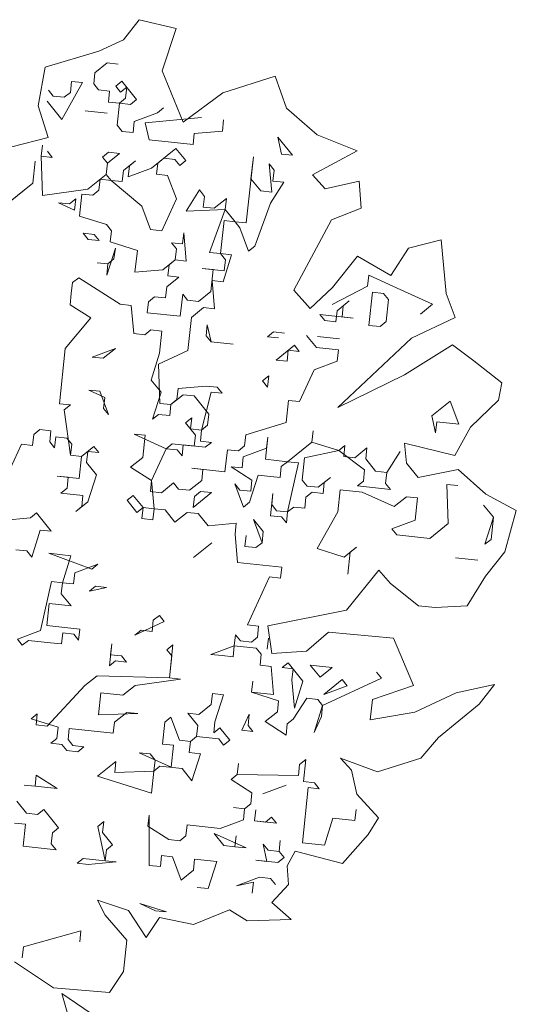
# Model space of a CAD drawing. Header units: metres. Extents: x -228 to 168, y -124 to 293.
# Tile 548 of 613: x 142.15 to 145.61, y 125.87 to 132.73. Entities that reach past the tile are written whole.
import ezdxf

# ---------------------------------------------------------------- set-up
doc = ezdxf.new("R2010")
doc.units = ezdxf.units.M
doc.header["$MEASUREMENT"] = 0
doc.layers.add('Bepflanzung.3 _ UMGEBUNG', color=7, linetype='Continuous')

msp = doc.modelspace()

# ---------------------------------------------------------------- linework, layer by layer
at = {"layer": 'Bepflanzung.3 _ UMGEBUNG', "color": 33, "linetype": 'Continuous', "lineweight": 18, "true_color": 0xa89c73}
for p, q in [((142.9781, 132.7337), (142.8682, 132.5923)), ((143.2367, 132.6728), (142.9781, 132.7337)), ((143.1378, 132.377), (143.2367, 132.6728)), ((142.8682, 132.5923), (142.6959, 132.5145)), ((142.6959, 132.5145), (142.3227, 132.4031)), ((142.3227, 132.4031), (142.2737, 132.1327)), ((142.7543, 132.4331), (142.6692, 132.3644)), ((142.8312, 132.4248), (142.7543, 132.4331)), ((142.6692, 132.3644), (142.661, 132.2875)), ((143.2838, 132.0203), (143.1378, 132.377)), ((143.9256, 132.341), (143.562, 132.2235)), ((144.0051, 132.1177), (143.9256, 132.341)), ((142.5841, 132.2958), (142.4399, 132.0391)), ((142.4989, 132.2271), (142.5072, 132.304)), ((142.5072, 132.304), (142.5841, 132.2958)), ((142.661, 132.2875), (142.6953, 132.245)), ((142.8147, 132.271), (142.8573, 132.3054)), ((142.849, 132.2285), (142.8147, 132.271)), ((142.8916, 132.2628), (142.849, 132.2285)), ((142.8573, 132.3054), (142.9602, 132.1777)), ((142.8834, 132.1859), (142.8916, 132.2628)), ((142.3452, 132.2436), (142.3795, 132.2011)), ((142.3795, 132.2011), (142.4564, 132.1928)), ((142.4564, 132.1928), (142.4989, 132.2271)), ((142.6953, 132.245), (142.7722, 132.2367)), ((142.7722, 132.2367), (142.7639, 132.1598)), ((143.562, 132.2235), (143.2838, 132.0203)), ((142.2737, 132.1327), (142.3428, 131.9126)), ((142.4399, 132.0391), (142.3369, 132.1668)), ((142.7639, 132.1598), (142.8408, 132.1516)), ((142.8408, 132.1516), (142.8243, 131.9978)), ((142.8408, 132.1516), (142.8834, 132.1859)), ((142.9177, 132.1434), (142.8408, 132.1516)), ((142.9602, 132.1777), (142.9177, 132.1434)), ((142.6019, 132.0995), (142.7557, 132.083)), ((142.7557, 132.083), (142.6019, 132.0995)), ((142.9438, 132.0239), (143.1058, 132.0843)), ((143.1058, 132.0843), (143.1483, 132.1186)), ((144.2182, 131.9318), (144.0051, 132.1177)), ((142.8243, 131.9978), (142.8586, 131.9553)), ((142.9355, 131.947), (142.9438, 132.0239)), ((143.0206, 132.0157), (143.4133, 132.0513)), ((143.0467, 131.8962), (143.0206, 132.0157)), ((143.5671, 132.0348), (143.5588, 131.9579)), ((142.8586, 131.9553), (142.9355, 131.947)), ((143.3625, 131.9401), (143.3543, 131.8632)), ((143.5588, 131.9579), (143.3625, 131.9401)), ((144.4976, 131.8202), (144.2182, 131.9318)), ((142.3428, 131.9126), (142.0904, 131.847)), ((142.2957, 131.7823), (142.3039, 131.8592)), ((143.3543, 131.8632), (143.0467, 131.8962)), ((143.9693, 131.7972), (143.945, 131.9146)), ((143.945, 131.9146), (144.0462, 131.789)), ((142.3726, 131.7741), (142.2957, 131.7823)), ((142.2957, 131.7823), (142.3053, 131.5091)), ((142.3383, 131.8167), (142.3726, 131.7741)), ((142.7227, 131.7754), (142.7652, 131.8097)), ((142.8421, 131.8015), (142.757, 131.7329)), ((142.7652, 131.8097), (142.8421, 131.8015)), ((143.0645, 131.6999), (143.2348, 131.8371)), ((143.2348, 131.8371), (143.3034, 131.752)), ((144.0462, 131.789), (143.9693, 131.7972)), ((144.1873, 131.6526), (144.4976, 131.8202)), ((142.2366, 131.5942), (142.2531, 131.748)), ((142.2531, 131.748), (142.2366, 131.5942)), ((142.757, 131.7329), (142.7227, 131.7754)), ((142.7488, 131.656), (142.757, 131.7329)), ((142.757, 131.7329), (142.7488, 131.656)), ((142.8682, 131.682), (142.9533, 131.7507)), ((142.9108, 131.7164), (142.9025, 131.6395)), ((142.9533, 131.7507), (142.9108, 131.7164)), ((143.1071, 131.7342), (143.0989, 131.6573)), ((143.1497, 131.7685), (143.1071, 131.7342)), ((143.2266, 131.7603), (143.1497, 131.7685)), ((143.2609, 131.7177), (143.2266, 131.7603)), ((143.3034, 131.752), (143.2609, 131.7177)), ((143.7235, 131.3181), (143.7747, 131.7773)), ((143.7747, 131.7773), (143.7565, 131.6257)), ((143.902, 131.5323), (143.8842, 131.7286)), ((143.8842, 131.7286), (143.9185, 131.686)), ((142.6211, 131.553), (142.7488, 131.656)), ((142.7488, 131.656), (142.7831, 131.6134)), ((142.86, 131.6052), (142.8682, 131.682)), ((142.9025, 131.6395), (143.0645, 131.6999)), ((143.0989, 131.6573), (143.1757, 131.6491)), ((143.1757, 131.6491), (143.2379, 131.4849)), ((143.9185, 131.686), (143.9103, 131.6092)), ((144.2751, 131.556), (144.1873, 131.6526)), ((142.2366, 131.5942), (142.0238, 131.4227)), ((142.0664, 131.457), (142.2366, 131.5942)), ((142.7062, 131.6217), (142.6979, 131.5448)), ((142.7831, 131.6134), (142.7062, 131.6217)), ((142.7831, 131.6134), (142.86, 131.6052)), ((142.9972, 131.4349), (142.7831, 131.6134)), ((143.7565, 131.6257), (143.8251, 131.5405)), ((143.9872, 131.6009), (143.8938, 131.4554)), ((143.9103, 131.6092), (143.9872, 131.6009)), ((144.5119, 131.6092), (144.2751, 131.556)), ((144.5247, 131.4211), (144.5119, 131.6092)), ((142.3053, 131.5091), (142.6211, 131.553)), ((142.5785, 131.5187), (142.562, 131.3649)), ((142.6554, 131.5104), (142.5785, 131.5187)), ((142.6979, 131.5448), (142.6554, 131.5104)), ((143.3065, 131.3998), (143.3982, 131.5474)), ((143.3982, 131.5474), (143.4342, 131.5027)), ((143.8251, 131.5405), (143.902, 131.5323)), ((142.5277, 131.4075), (142.4165, 131.4583)), ((142.4165, 131.4583), (142.4934, 131.4501)), ((142.4934, 131.4501), (142.5359, 131.4844)), ((142.5359, 131.4844), (142.5277, 131.4075)), ((143.2379, 131.4849), (143.1362, 131.2625)), ((143.4342, 131.5027), (143.4242, 131.428)), ((143.5011, 131.4197), (143.5862, 131.4884)), ((143.5862, 131.4884), (143.578, 131.4115)), ((143.8938, 131.4554), (143.7839, 131.1561)), ((143.0576, 131.2729), (142.9972, 131.4349)), ((143.578, 131.4115), (143.3065, 131.3998)), ((143.4242, 131.428), (143.5011, 131.4197)), ((143.4681, 131.1122), (143.578, 131.4115)), ((143.578, 131.4115), (143.6466, 131.3264)), ((144.3177, 131.3384), (144.5247, 131.4211)), ((142.562, 131.3649), (142.7501, 131.3059)), ((142.7501, 131.3059), (142.7844, 131.2633)), ((143.5697, 131.3346), (143.545, 131.104)), ((143.6466, 131.3264), (143.5697, 131.3346)), ((143.6466, 131.3264), (143.7235, 131.3181)), ((143.681, 131.2838), (143.6466, 131.3264)), ((144.0574, 130.8487), (144.3177, 131.3384)), ((142.6224, 131.2029), (142.5881, 131.2455)), ((142.5881, 131.2455), (142.665, 131.2372)), ((142.665, 131.2372), (142.6993, 131.1947)), ((142.7844, 131.2633), (142.7762, 131.1864)), ((143.1362, 131.2625), (143.0576, 131.2729)), ((143.28, 131.1713), (143.2883, 131.2481)), ((143.2883, 131.2481), (143.3061, 131.0518)), ((143.7413, 131.1218), (143.681, 131.2838)), ((142.6993, 131.1947), (142.6224, 131.2029)), ((142.7762, 131.1864), (142.966, 131.1252)), ((143.2375, 131.1369), (143.2032, 131.1795)), ((143.2032, 131.1795), (143.28, 131.1713)), ((145.0838, 131.2007), (144.8559, 131.1409)), ((145.1173, 130.8253), (145.0838, 131.2007)), ((142.8122, 131.1417), (142.7531, 130.9536)), ((142.8022, 131.067), (142.8122, 131.1417)), ((142.966, 131.1252), (142.9478, 130.9736)), ((143.2292, 131.0601), (143.2375, 131.1369)), ((143.545, 131.104), (143.4681, 131.1122)), ((143.5793, 131.0614), (143.545, 131.104)), ((143.545, 131.104), (143.6219, 131.0957)), ((143.7839, 131.1561), (143.7413, 131.1218)), ((144.8559, 131.1409), (144.7336, 130.9506)), ((142.7597, 131.0326), (142.6845, 131.0388)), ((142.6845, 131.0388), (142.7597, 131.0326)), ((142.7531, 130.9536), (142.7597, 131.0326)), ((142.7597, 131.0326), (142.8022, 131.067)), ((143.1441, 130.9914), (143.2292, 131.0601)), ((143.2292, 131.0601), (143.1867, 131.0257)), ((143.3061, 131.0518), (143.2292, 131.0601)), ((143.6219, 131.0957), (143.5628, 130.9076)), ((143.5711, 130.9845), (143.5793, 131.0614)), ((144.5004, 131.0858), (144.3268, 130.8689)), ((144.7336, 130.9506), (144.5004, 131.0858)), ((142.9478, 130.9736), (143.1441, 130.9914)), ((143.1867, 131.0257), (143.1784, 130.9489)), ((143.4942, 130.9927), (143.4173, 131.001)), ((143.4173, 131.001), (143.5711, 130.9845)), ((143.4777, 130.839), (143.4942, 130.9927)), ((142.5142, 130.9015), (142.5043, 130.8267)), ((142.5568, 130.9358), (142.5142, 130.9015)), ((142.8461, 130.7512), (142.5568, 130.9358)), ((143.2553, 130.9406), (143.1702, 130.872)), ((143.1784, 130.9489), (143.2553, 130.9406)), ((143.5628, 130.9076), (143.4859, 130.9159)), ((143.4859, 130.9159), (143.5038, 130.7195)), ((144.5706, 130.8773), (144.5788, 130.9542)), ((144.5788, 130.9542), (144.8012, 130.8526)), ((142.5043, 130.8267), (142.4977, 130.7477)), ((143.1702, 130.872), (143.1619, 130.7951)), ((143.3926, 130.7703), (143.4777, 130.839)), ((144.1693, 130.7222), (144.0574, 130.8487)), ((144.3268, 130.8689), (144.1693, 130.7222)), ((144.3234, 130.7483), (144.5706, 130.8773)), ((144.5802, 130.6041), (144.6049, 130.8347)), ((144.6049, 130.8347), (144.6818, 130.8265)), ((144.6818, 130.8265), (144.7161, 130.7839)), ((144.8012, 130.8526), (145.0236, 130.7509)), ((145.181, 130.6592), (145.1173, 130.8253)), ((143.0425, 130.769), (143.0342, 130.6921)), ((143.085, 130.8033), (143.0425, 130.769)), ((143.1619, 130.7951), (143.085, 130.8033)), ((143.2649, 130.6674), (143.2814, 130.8212)), ((143.2814, 130.8212), (143.3157, 130.7786)), ((143.3157, 130.7786), (143.3926, 130.7703)), ((144.3578, 130.7057), (144.4429, 130.7743)), ((144.4429, 130.7743), (144.4003, 130.74)), ((144.7161, 130.7839), (144.6996, 130.6302)), ((142.4977, 130.7477), (142.6416, 130.6565)), ((142.923, 130.7429), (142.8461, 130.7512)), ((142.9408, 130.5466), (142.923, 130.7429)), ((143.0342, 130.6921), (143.2649, 130.6674)), ((143.4269, 130.7278), (143.3418, 130.6591)), ((143.5038, 130.7195), (143.4269, 130.7278)), ((144.3495, 130.6288), (144.3578, 130.7057)), ((144.4003, 130.74), (144.3921, 130.6631)), ((145.0236, 130.7509), (144.9385, 130.6823)), ((142.6416, 130.6565), (142.463, 130.4423)), ((143.3418, 130.6591), (143.317, 130.4285)), ((144.469, 130.6549), (144.2383, 130.6796)), ((144.2383, 130.6796), (144.2726, 130.6371)), ((144.2726, 130.6371), (144.3495, 130.6288)), ((144.3921, 130.6631), (144.469, 130.6549)), ((144.6996, 130.6302), (144.657, 130.5958)), ((144.8777, 130.5153), (145.181, 130.6592)), ((143.0603, 130.5727), (143.0177, 130.5384)), ((143.1372, 130.5644), (143.0603, 130.5727)), ((143.1207, 130.4107), (143.1372, 130.5644)), ((143.453, 130.6083), (143.4447, 130.5314)), ((143.479, 130.4889), (143.453, 130.6083)), ((143.8717, 130.5245), (143.9143, 130.5588)), ((143.9143, 130.5588), (143.9912, 130.5506)), ((144.657, 130.5958), (144.5802, 130.6041)), ((143.0177, 130.5384), (142.9408, 130.5466)), ((143.4447, 130.5314), (143.479, 130.4889)), ((143.479, 130.4889), (143.6328, 130.4724)), ((143.6328, 130.4724), (143.479, 130.4889)), ((143.9486, 130.5163), (143.8717, 130.5245)), ((144.2136, 130.449), (144.1449, 130.5341)), ((144.2218, 130.5259), (144.3756, 130.5094)), ((144.3756, 130.5094), (144.2218, 130.5259)), ((144.3623, 130.0308), (144.8777, 130.5153)), ((142.463, 130.4423), (142.4218, 130.0579)), ((142.8131, 130.4436), (142.6511, 130.3833)), ((142.728, 130.375), (142.8131, 130.4436)), ((143.0616, 130.2226), (143.1207, 130.4107)), ((143.317, 130.4285), (143.1124, 130.3338)), ((143.9321, 130.3625), (144.0598, 130.4655)), ((144.0172, 130.4312), (144.009, 130.3543)), ((144.0941, 130.4229), (144.0172, 130.4312)), ((144.0598, 130.4655), (144.0941, 130.4229)), ((144.3673, 130.4325), (144.2136, 130.449)), ((144.3591, 130.3556), (144.3673, 130.4325)), ((145.1617, 130.4685), (144.8284, 130.2589)), ((145.3101, 130.3577), (145.1617, 130.4685)), ((142.6511, 130.3833), (142.728, 130.375)), ((144.009, 130.3543), (143.9321, 130.3625)), ((144.1971, 130.2952), (144.3591, 130.3556)), ((145.5055, 130.2031), (145.3101, 130.3577)), ((143.1124, 130.3338), (143.122, 130.0606)), ((144.0954, 130.0728), (144.1971, 130.2952)), ((143.1303, 130.1374), (143.0616, 130.2226)), ((143.8387, 130.217), (143.8813, 130.2513)), ((143.873, 130.1744), (143.8387, 130.217)), ((143.8813, 130.2513), (143.873, 130.1744)), ((144.8284, 130.2589), (144.3623, 130.0308)), ((142.7376, 130.1018), (142.6264, 130.1526)), ((142.6264, 130.1526), (142.7033, 130.1444)), ((142.7033, 130.1444), (142.7637, 129.9823)), ((143.0712, 129.9494), (143.1303, 130.1374)), ((143.2415, 130.0866), (143.2497, 130.1635)), ((143.2497, 130.1635), (143.4461, 130.1813)), ((143.4804, 130.1388), (143.4131, 129.8738)), ((143.4461, 130.1813), (143.5229, 130.1731)), ((143.5573, 130.1305), (143.4804, 130.1388)), ((143.5229, 130.1731), (143.5573, 130.1305)), ((145.4824, 130.083), (145.5055, 130.2031)), ((142.7294, 130.0249), (142.7376, 130.1018)), ((143.284, 130.1209), (143.1989, 130.0523)), ((143.1989, 130.0523), (143.2415, 130.0866)), ((143.3609, 130.1127), (143.284, 130.1209)), ((143.4639, 129.985), (143.3609, 130.1127)), ((144.0021, 129.9273), (144.0186, 130.081)), ((144.0186, 130.081), (144.0954, 130.0728)), ((145.0181, 129.9738), (145.1458, 130.0768)), ((145.1458, 130.0768), (145.2062, 129.9148)), ((145.2878, 129.8953), (145.4824, 130.083)), ((142.4218, 130.0579), (142.4987, 130.0496)), ((142.4987, 130.0496), (142.4561, 130.0153)), ((142.4561, 130.0153), (142.5, 129.6995)), ((142.7637, 129.9823), (142.7294, 130.0249)), ((143.122, 130.0606), (143.1989, 130.0523)), ((143.1989, 130.0523), (143.1907, 129.9754)), ((143.1138, 129.9837), (143.0712, 129.9494)), ((143.1907, 129.9754), (143.1138, 129.9837)), ((143.3019, 129.9246), (143.3444, 129.9589)), ((143.3444, 129.9589), (143.3362, 129.882)), ((143.4556, 129.9081), (143.4639, 129.985)), ((145.0441, 129.8544), (145.0181, 129.9738)), ((145.0524, 129.9313), (145.0441, 129.8544)), ((145.2062, 129.9148), (145.0524, 129.9313)), ((142.2859, 129.878), (142.2433, 129.8437)), ((142.3628, 129.8698), (142.2859, 129.878)), ((142.3545, 129.7929), (142.3628, 129.8698)), ((143.3705, 129.8395), (143.3019, 129.9246)), ((143.3362, 129.882), (143.4131, 129.8738)), ((143.4131, 129.8738), (143.4048, 129.7969)), ((143.4131, 129.8738), (143.4556, 129.9081)), ((143.7206, 129.8408), (144.0021, 129.9273)), ((144.1819, 129.7913), (144.1902, 129.8682)), ((144.1902, 129.8682), (144.1819, 129.7913)), ((145.1787, 129.6963), (145.2878, 129.8953)), ((142.2433, 129.8437), (142.2351, 129.7668)), ((142.3888, 129.7503), (142.3545, 129.7929)), ((142.3971, 129.8272), (142.3888, 129.7503)), ((142.474, 129.819), (142.3971, 129.8272)), ((142.5083, 129.7764), (142.474, 129.819)), ((143.0204, 129.8381), (142.9435, 129.8464)), ((142.9435, 129.8464), (143.1659, 129.7448)), ((143.0039, 129.6844), (143.0204, 129.8381)), ((143.3623, 129.7626), (143.3705, 129.8395)), ((143.4048, 129.7969), (143.4817, 129.7887)), ((143.7124, 129.7639), (143.7206, 129.8408)), ((143.8744, 129.8243), (143.8579, 129.6706)), ((143.8661, 129.7474), (143.8744, 129.8243)), ((142.1582, 129.7751), (142.0565, 129.5527)), ((142.2351, 129.7668), (142.1582, 129.7751)), ((142.5, 129.6995), (142.5083, 129.7764)), ((142.5769, 129.6913), (142.662, 129.7599)), ((142.6195, 129.7256), (142.6112, 129.6487)), ((142.6964, 129.7174), (142.6195, 129.7256)), ((142.662, 129.7599), (142.6964, 129.7174)), ((143.1659, 129.7448), (143.0643, 129.5224)), ((143.1659, 129.7448), (143.2085, 129.7791)), ((143.2428, 129.7365), (143.1659, 129.7448)), ((143.2085, 129.7791), (143.3623, 129.7626)), ((143.2771, 129.694), (143.2428, 129.7365)), ((143.2854, 129.7708), (143.2771, 129.694)), ((143.4391, 129.7543), (143.2854, 129.7708)), ((143.4817, 129.7887), (143.4391, 129.7543)), ((143.5764, 129.5841), (143.5929, 129.7379)), ((143.5929, 129.7379), (143.6698, 129.7296)), ((143.6698, 129.7296), (143.7124, 129.7639)), ((143.7041, 129.687), (143.8661, 129.7474)), ((144.0117, 129.6541), (144.1819, 129.7913)), ((144.37, 129.7323), (144.1311, 129.6801)), ((144.1819, 129.7913), (144.37, 129.7323)), ((144.37, 129.7323), (144.4126, 129.7666)), ((144.5498, 129.5963), (144.37, 129.7323)), ((144.4126, 129.7666), (144.4043, 129.6897)), ((144.4812, 129.6815), (144.5663, 129.7501)), ((144.5663, 129.7501), (144.5581, 129.6732)), ((144.7036, 129.5798), (144.797, 129.7254)), ((144.797, 129.7254), (144.7036, 129.5798)), ((144.841, 129.6447), (144.8285, 129.7823)), ((144.8285, 129.7823), (145.1787, 129.6963)), ((142.5, 129.6995), (142.5769, 129.6913)), ((142.5769, 129.6913), (142.5, 129.6995)), ((142.5604, 129.5375), (142.5769, 129.6913)), ((142.9188, 129.6157), (143.0039, 129.6844)), ((143.6959, 129.6102), (143.7041, 129.687)), ((143.8579, 129.6706), (144.0117, 129.6541)), ((144.1311, 129.6801), (144.1146, 129.5264)), ((144.4043, 129.6897), (144.4812, 129.6815)), ((144.5581, 129.6732), (144.6267, 129.5881)), ((142.6112, 129.6487), (142.6799, 129.5636)), ((143.0643, 129.5224), (142.9188, 129.6157)), ((143.4226, 129.6006), (143.3458, 129.6088)), ((143.3458, 129.6088), (143.5764, 129.5841)), ((143.4144, 129.5237), (143.4226, 129.6006)), ((143.7645, 129.525), (143.619, 129.6184)), ((143.619, 129.6184), (143.6959, 129.6102)), ((143.9691, 129.6197), (143.9608, 129.5429)), ((144.0117, 129.6541), (143.9691, 129.6197)), ((144.0885, 129.6458), (144.0117, 129.6541)), ((144.013, 129.304), (144.0885, 129.6458)), ((144.5416, 129.5194), (144.5498, 129.5963)), ((144.6267, 129.5881), (144.7036, 129.5798)), ((144.9228, 129.5432), (144.841, 129.6447)), ((145.2016, 129.6006), (144.9228, 129.5432)), ((145.3947, 129.4284), (145.2016, 129.6006)), ((142.4835, 129.5458), (142.4067, 129.554)), ((142.4067, 129.554), (142.5604, 129.5375)), ((142.4753, 129.4689), (142.4835, 129.5458)), ((142.6799, 129.5636), (142.6208, 129.3755)), ((143.0643, 129.5224), (143.056, 129.4455)), ((143.0821, 129.326), (143.0643, 129.5224)), ((143.3293, 129.4551), (143.4144, 129.5237)), ((143.8071, 129.5593), (143.748, 129.3713)), ((143.7563, 129.4481), (143.7645, 129.525)), ((143.9608, 129.5429), (143.8071, 129.5593)), ((144.1146, 129.5264), (144.1489, 129.4838)), ((144.2258, 129.4756), (144.3109, 129.5442)), ((144.3109, 129.5442), (144.2684, 129.5099)), ((144.499, 129.4851), (144.5416, 129.5194)), ((144.7036, 129.5798), (144.6954, 129.503)), ((142.4327, 129.4346), (142.4753, 129.4689)), ((143.1329, 129.4372), (143.2181, 129.5059)), ((143.2181, 129.5059), (143.2524, 129.4633)), ((143.2524, 129.4633), (143.3293, 129.4551)), ((143.7054, 129.3369), (143.6451, 129.499)), ((143.6451, 129.499), (143.6794, 129.4564)), ((143.6794, 129.4564), (143.7563, 129.4481)), ((144.1489, 129.4838), (144.2258, 129.4756)), ((144.2684, 129.5099), (144.2601, 129.433)), ((144.3796, 129.4591), (144.3631, 129.3053)), ((144.5333, 129.4426), (144.3796, 129.4591)), ((144.7297, 129.4604), (144.499, 129.4851)), ((144.6954, 129.503), (144.7297, 129.4604)), ((145.1992, 129.4878), (145.1224, 129.496)), ((145.1224, 129.496), (145.1319, 129.2228)), ((142.5865, 129.4181), (142.4327, 129.4346)), ((142.5782, 129.3412), (142.5865, 129.4181)), ((142.894, 129.3851), (142.9366, 129.4194)), ((142.9627, 129.3), (142.894, 129.3851)), ((142.9366, 129.4194), (143.0052, 129.3343)), ((143.056, 129.4455), (143.1329, 129.4372)), ((143.483, 129.4386), (143.3553, 129.3356)), ((143.3553, 129.3356), (143.3636, 129.4125)), ((143.3636, 129.4125), (143.4062, 129.4468)), ((143.4062, 129.4468), (143.483, 129.4386)), ((143.8935, 129.2779), (143.91, 129.4317)), ((143.91, 129.4317), (143.9018, 129.3548)), ((144.1407, 129.4069), (144.1324, 129.33)), ((144.1832, 129.4412), (144.1407, 129.4069)), ((144.2601, 129.433), (144.1832, 129.4412)), ((144.7558, 129.3409), (144.5333, 129.4426)), ((144.8409, 129.4096), (144.7558, 129.3409)), ((144.9178, 129.4013), (144.8409, 129.4096)), ((144.9013, 129.2476), (144.9178, 129.4013)), ((145.6072, 129.3138), (145.3947, 129.4284)), ((142.6208, 129.3755), (142.5357, 129.3069)), ((142.5357, 129.3069), (142.5782, 129.3412)), ((143.0052, 129.3343), (142.9627, 129.3)), ((142.997, 129.2574), (143.0052, 129.3343)), ((143.0052, 129.3343), (143.0821, 129.326)), ((143.0821, 129.326), (143.0739, 129.2491)), ((143.159, 129.3178), (143.0821, 129.326)), ((143.2276, 129.2326), (143.159, 129.3178)), ((143.748, 129.3713), (143.7054, 129.3369)), ((143.9018, 129.3548), (143.9361, 129.3122)), ((144.0555, 129.3383), (144.013, 129.304)), ((144.1324, 129.33), (144.0555, 129.3383)), ((145.4477, 129.2667), (145.3791, 129.3519)), ((145.5271, 129.0259), (145.6072, 129.3138)), ((142.0236, 129.2451), (142.2199, 129.263)), ((142.2199, 129.263), (142.2625, 129.2973)), ((142.2625, 129.2973), (142.3654, 129.1696)), ((143.0739, 129.2491), (142.997, 129.2574)), ((143.3128, 129.3013), (143.2276, 129.2326)), ((143.3897, 129.293), (143.3128, 129.3013)), ((143.4583, 129.2079), (143.3897, 129.293)), ((143.8345, 129.0898), (143.7741, 129.2518)), ((143.7741, 129.2518), (143.8427, 129.1667)), ((143.9704, 129.2696), (143.8935, 129.2779)), ((143.9361, 129.3122), (144.013, 129.304)), ((144.0047, 129.2271), (143.9704, 129.2696)), ((144.013, 129.304), (144.0047, 129.2271)), ((144.3631, 129.3053), (144.2189, 129.0486)), ((144.7393, 129.1872), (144.9013, 129.2476)), ((145.3887, 129.0786), (145.4477, 129.2667)), ((145.4477, 129.2667), (145.4312, 129.113)), ((142.2885, 129.1778), (142.2295, 128.9897)), ((142.3654, 129.1696), (142.2885, 129.1778)), ((143.6546, 129.2257), (143.4583, 129.2079)), ((143.6464, 129.1489), (143.6546, 129.2257)), ((144.7736, 129.1446), (144.7393, 129.1872)), ((145.1319, 129.2228), (145.0042, 129.1199)), ((143.6642, 128.9525), (143.6464, 129.1489)), ((143.715, 129.0637), (143.7233, 129.1406)), ((143.7233, 129.1406), (143.715, 129.0637)), ((143.8427, 129.1667), (143.8345, 129.0898)), ((145.0042, 129.1199), (144.7736, 129.1446)), ((145.4312, 129.113), (145.3887, 129.0786)), ((142.1952, 129.0323), (142.1183, 129.0406)), ((143.4844, 129.0885), (143.3567, 128.9855)), ((143.7919, 129.0555), (143.715, 129.0637)), ((143.715, 129.0637), (143.7919, 129.0555)), ((143.8345, 129.0898), (143.7919, 129.0555)), ((143.7919, 129.0555), (143.8345, 129.0898)), ((144.2189, 129.0486), (144.407, 128.9895)), ((144.407, 128.9895), (144.4921, 129.0581)), ((144.4921, 129.0581), (144.4496, 129.0238)), ((142.2295, 128.9897), (142.1952, 129.0323)), ((142.5027, 128.9993), (142.3489, 129.0158)), ((142.3489, 129.0158), (142.6482, 128.906)), ((142.4436, 128.8112), (142.5027, 128.9993)), ((144.4496, 129.0238), (144.4331, 128.8701)), ((145.3378, 128.9674), (145.1841, 128.9839)), ((145.1841, 128.9839), (145.3378, 128.9674)), ((145.3917, 128.8577), (145.5271, 129.0259)), ((142.6908, 128.9403), (142.5288, 128.8799)), ((142.6482, 128.906), (142.6908, 128.9403)), ((143.9718, 128.9195), (143.6642, 128.9525)), ((143.9635, 128.8426), (143.9718, 128.9195)), ((142.5288, 128.8799), (142.5205, 128.803)), ((143.7342, 128.5173), (143.8866, 128.8509)), ((143.8866, 128.8509), (143.9635, 128.8426)), ((144.4226, 128.6198), (144.6489, 128.8989)), ((144.6489, 128.8989), (144.7293, 128.8061)), ((145.2645, 128.65), (145.3917, 128.8577)), ((142.2912, 128.4776), (142.3668, 128.8195)), ((142.3668, 128.8195), (142.4436, 128.8112)), ((142.4436, 128.8112), (142.4354, 128.7344)), ((142.5205, 128.803), (142.4436, 128.8112)), ((142.6317, 128.7522), (142.6743, 128.7865)), ((142.7512, 128.7783), (142.6317, 128.7522)), ((142.6743, 128.7865), (142.7512, 128.7783)), ((144.7293, 128.8061), (144.9251, 128.6488)), ((142.4354, 128.7344), (142.504, 128.6492)), ((142.3503, 128.6657), (142.3338, 128.5119)), ((142.504, 128.6492), (142.3503, 128.6657)), ((144.9251, 128.6488), (145.042, 128.6389)), ((145.042, 128.6389), (145.2645, 128.65)), ((143.0765, 128.5489), (143.1191, 128.5833)), ((143.1191, 128.5833), (143.1534, 128.5407)), ((143.8743, 128.5107), (144.4226, 128.6198)), ((142.3338, 128.5119), (142.5644, 128.4872)), ((143.1534, 128.5407), (142.9488, 128.446)), ((143.0683, 128.472), (143.0765, 128.5489)), ((143.8111, 128.509), (143.7342, 128.5173)), ((143.8028, 128.4322), (143.8111, 128.509)), ((143.9025, 128.3168), (143.8743, 128.5107)), ((142.1292, 128.4172), (142.2912, 128.4776)), ((142.445, 128.4611), (142.4367, 128.3843)), ((142.5219, 128.4529), (142.445, 128.4611)), ((142.5562, 128.4103), (142.5219, 128.4529)), ((142.5644, 128.4872), (142.5562, 128.4103)), ((142.9488, 128.446), (142.9914, 128.4803)), ((142.9914, 128.4803), (143.0683, 128.472)), ((143.6408, 128.3718), (143.6491, 128.4486)), ((143.6491, 128.4486), (143.6834, 128.4061)), ((143.7603, 128.3978), (143.8028, 128.4322)), ((143.8715, 128.347), (143.8797, 128.4239)), ((144.2989, 128.4672), (144.1444, 128.3345)), ((144.751, 128.4254), (144.2989, 128.4672)), ((144.8905, 128.0958), (144.751, 128.4254)), ((142.1635, 128.3747), (142.1292, 128.4172)), ((142.2061, 128.409), (142.1635, 128.3747)), ((142.3598, 128.3925), (142.2061, 128.409)), ((142.4367, 128.3843), (142.3598, 128.3925)), ((142.7703, 128.2318), (142.7868, 128.3856)), ((142.7868, 128.3856), (142.7786, 128.3087)), ((143.1713, 128.3444), (143.2138, 128.3787)), ((143.2138, 128.3787), (143.1891, 128.148)), ((143.4788, 128.3114), (143.6408, 128.3718)), ((143.6408, 128.3718), (143.6326, 128.2949)), ((143.7946, 128.3553), (143.6408, 128.3718)), ((143.6834, 128.4061), (143.7603, 128.3978)), ((143.8289, 128.3127), (143.7946, 128.3553)), ((142.7786, 128.3087), (142.8555, 128.3005)), ((142.8555, 128.3005), (142.8898, 128.2579)), ((143.2056, 128.3018), (143.1713, 128.3444)), ((143.1891, 128.148), (143.2056, 128.3018)), ((143.5557, 128.3031), (143.4788, 128.3114)), ((143.6326, 128.2949), (143.5557, 128.3031)), ((143.8206, 128.2358), (143.8289, 128.3127)), ((144.1444, 128.3345), (143.9025, 128.3168)), ((142.8129, 128.2661), (142.7703, 128.2318)), ((142.8898, 128.2579), (142.8129, 128.2661)), ((143.8975, 128.2276), (143.8206, 128.2358)), ((143.9154, 128.0312), (143.8975, 128.2276)), ((143.9744, 128.2193), (144.017, 128.2536)), ((144.0513, 128.2111), (143.9744, 128.2193)), ((144.017, 128.2536), (144.1199, 128.1259)), ((144.2394, 128.152), (144.1708, 128.2371)), ((144.1708, 128.2371), (144.3245, 128.2207)), ((144.3245, 128.2207), (144.2394, 128.152)), ((142.6001, 128.0945), (142.6852, 128.1632)), ((142.6852, 128.1632), (143.1891, 128.148)), ((143.1891, 128.148), (143.266, 128.1398)), ((144.0431, 128.1342), (144.0513, 128.2111)), ((144.6321, 128.1877), (144.6664, 128.1451)), ((142.3364, 127.8117), (142.6001, 128.0945)), ((142.9502, 128.0959), (142.865, 128.0272)), ((143.266, 128.1398), (142.9502, 128.0959)), ((143.7616, 128.0477), (143.7698, 128.1246)), ((143.7698, 128.1246), (143.7616, 128.0477)), ((144.0609, 127.9379), (144.0431, 128.1342)), ((144.1199, 128.1259), (144.0609, 127.9379)), ((144.6664, 128.1451), (144.2572, 127.9557)), ((144.2655, 128.0326), (144.3932, 128.1355)), ((144.4275, 128.093), (144.2655, 128.0326)), ((144.3932, 128.1355), (144.4275, 128.093)), ((144.6042, 127.9962), (144.8905, 128.0958)), ((145.4552, 128.1012), (145.1872, 128.0427)), ((145.3479, 127.9655), (145.4552, 128.1012)), ((142.7113, 128.0437), (142.6948, 127.89)), ((142.865, 128.0272), (142.7113, 128.0437)), ((143.4801, 127.9613), (143.4884, 128.0381)), ((143.4884, 128.0381), (143.5653, 128.0299)), ((143.5653, 128.0299), (143.5062, 127.8418)), ((143.9497, 127.9887), (143.7616, 128.0477)), ((143.7616, 128.0477), (143.9154, 128.0312)), ((145.1872, 128.0427), (144.9003, 127.9099)), ((143.395, 127.8926), (143.4801, 127.9613)), ((143.9414, 127.9118), (143.9497, 127.9887)), ((144.146, 128.0065), (144.0526, 127.861)), ((144.2229, 127.9982), (144.146, 128.0065)), ((144.2572, 127.9557), (144.1982, 127.7676)), ((144.2572, 127.9557), (144.2229, 127.9982)), ((144.249, 127.8788), (144.2572, 127.9557)), ((144.5892, 127.856), (144.6042, 127.9962)), ((145.0648, 127.7316), (145.3479, 127.9655)), ((142.2252, 127.8626), (142.2678, 127.8969)), ((142.2678, 127.8969), (142.2596, 127.82)), ((142.6948, 127.89), (142.968, 127.8995)), ((142.8911, 127.9078), (142.806, 127.8391)), ((142.968, 127.8995), (142.8911, 127.9078)), ((143.1561, 127.8405), (143.1987, 127.8748)), ((143.1987, 127.8748), (143.2591, 127.7128)), ((143.3867, 127.8157), (143.3181, 127.9009)), ((143.3181, 127.9009), (143.395, 127.8926)), ((143.6943, 127.7828), (143.7451, 127.894)), ((143.7451, 127.894), (143.7369, 127.8171)), ((143.8563, 127.8431), (143.9414, 127.9118)), ((144.1982, 127.7676), (144.249, 127.8788)), ((144.9003, 127.9099), (144.5892, 127.856)), ((142.4133, 127.8035), (142.2252, 127.8626)), ((142.2596, 127.82), (142.3364, 127.8117)), ((142.4051, 127.7266), (142.4133, 127.8035)), ((142.806, 127.8391), (142.7977, 127.7623)), ((143.1396, 127.6867), (143.1561, 127.8405)), ((143.3785, 127.7389), (143.3867, 127.8157)), ((143.5062, 127.8418), (143.498, 127.7649)), ((143.7369, 127.8171), (143.7712, 127.7745)), ((144.0018, 127.7498), (143.8563, 127.8431)), ((144.0101, 127.8267), (144.0018, 127.7498)), ((144.0526, 127.861), (144.0101, 127.8267)), ((142.4902, 127.7952), (142.482, 127.7184)), ((142.7977, 127.7623), (142.4902, 127.7952)), ((143.3359, 127.7045), (143.3785, 127.7389)), ((143.3785, 127.7389), (143.3359, 127.7045)), ((143.5323, 127.7224), (143.3785, 127.7389)), ((143.498, 127.7649), (143.5405, 127.7992)), ((143.5405, 127.7992), (143.6092, 127.7141)), ((143.7712, 127.7745), (143.6943, 127.7828)), ((142.3625, 127.6923), (142.4051, 127.7266)), ((142.4394, 127.684), (142.3625, 127.6923)), ((142.4737, 127.6415), (142.4394, 127.684)), ((142.482, 127.7184), (142.5163, 127.6758)), ((142.5163, 127.6758), (142.5932, 127.6676)), ((142.5932, 127.6676), (142.5506, 127.6332)), ((143.2165, 127.6785), (143.1396, 127.6867)), ((143.2, 127.5247), (143.2165, 127.6785)), ((143.2591, 127.7128), (143.3359, 127.7045)), ((143.3359, 127.7045), (143.3277, 127.6277)), ((143.5666, 127.6798), (143.5323, 127.7224)), ((143.6092, 127.7141), (143.5666, 127.6798)), ((144.941, 127.5893), (145.0648, 127.7316)), ((142.5506, 127.6332), (142.4737, 127.6415)), ((143.0545, 127.6181), (142.9776, 127.6263)), ((142.9776, 127.6263), (143.2, 127.5247)), ((143.0888, 127.5755), (143.0545, 127.6181)), ((143.3277, 127.6277), (143.4046, 127.6194)), ((143.4046, 127.6194), (143.3455, 127.4313)), ((142.6879, 127.463), (142.8156, 127.5659)), ((142.8156, 127.5659), (142.8073, 127.489)), ((143.0805, 127.4986), (143.0888, 127.5755)), ((143.1231, 127.5329), (143.0805, 127.4986)), ((143.2769, 127.5164), (143.1231, 127.5329)), ((143.6613, 127.4752), (143.6695, 127.5521)), ((143.6695, 127.5521), (143.6613, 127.4752)), ((144.0883, 127.4683), (144.0965, 127.5452)), ((144.0965, 127.5452), (144.1391, 127.5795)), ((144.1391, 127.5795), (144.1226, 127.4257)), ((144.4588, 127.5047), (144.3807, 127.5894)), ((144.3807, 127.5894), (144.6394, 127.4935)), ((144.6394, 127.4935), (144.941, 127.5893)), ((142.2526, 127.393), (142.2609, 127.4699)), ((142.2609, 127.4699), (142.4064, 127.3765)), ((143.0641, 127.3449), (142.6879, 127.463)), ((142.8073, 127.489), (143.0805, 127.4986)), ((143.0805, 127.4986), (143.0641, 127.3449)), ((143.3455, 127.4313), (143.2769, 127.5164)), ((143.6187, 127.4409), (143.6613, 127.4752)), ((143.6613, 127.4752), (144.0883, 127.4683)), ((144.4954, 127.3372), (144.4588, 127.5047)), ((142.2526, 127.393), (142.1758, 127.4012)), ((142.1758, 127.4012), (142.2526, 127.393)), ((142.4064, 127.3765), (142.2526, 127.393)), ((143.7643, 127.3475), (143.6187, 127.4409)), ((144.0032, 127.3997), (143.8411, 127.3393)), ((143.8411, 127.3393), (144.0032, 127.3997)), ((144.1226, 127.4257), (144.1995, 127.4175)), ((144.1995, 127.4175), (144.2338, 127.3749)), ((143.756, 127.2706), (143.7643, 127.3475)), ((144.1569, 127.3832), (144.1157, 126.9987)), ((144.2338, 127.3749), (144.1569, 127.3832)), ((144.6469, 127.1737), (144.4954, 127.3372)), ((142.1249, 127.29), (142.1936, 127.2049)), ((143.7134, 127.2363), (143.756, 127.2706)), ((142.1936, 127.2049), (142.2705, 127.1967)), ((142.2705, 127.1967), (142.313, 127.231)), ((142.313, 127.231), (142.416, 127.1033)), ((143.0476, 127.1911), (143.0393, 127.1142)), ((143.0489, 126.841), (143.0476, 127.1911)), ((143.7134, 127.2363), (143.6366, 127.2446)), ((143.6366, 127.2446), (143.7134, 127.2363)), ((143.7052, 127.1594), (143.7134, 127.2363)), ((143.7821, 127.1512), (143.7903, 127.2281)), ((143.7903, 127.2281), (143.7821, 127.1512)), ((144.4823, 127.1539), (144.4905, 127.2307)), ((142.1853, 127.128), (142.1084, 127.1363)), ((142.1688, 126.9743), (142.1853, 127.128)), ((142.6892, 127.1129), (142.7318, 127.1472)), ((142.7318, 127.1472), (142.7235, 127.0703)), ((143.3043, 127.0469), (143.3125, 127.1238)), ((143.3125, 127.1238), (143.5432, 127.099)), ((143.5432, 127.099), (143.7052, 127.1594)), ((143.9359, 127.1347), (143.7821, 127.1512)), ((143.7821, 127.1512), (143.859, 127.1429)), ((143.859, 127.1429), (143.9015, 127.1773)), ((143.9015, 127.1773), (143.9359, 127.1347)), ((144.2695, 126.9823), (144.3285, 127.1703)), ((144.3285, 127.1703), (144.4823, 127.1539)), ((144.5743, 127.0561), (144.6469, 127.1737)), ((142.3734, 127.069), (142.3652, 126.9921)), ((142.416, 127.1033), (142.3734, 127.069)), ((142.7414, 126.874), (142.6892, 127.1129)), ((142.7235, 127.0703), (142.7922, 126.9852)), ((143.0393, 127.1142), (143.1848, 127.0208)), ((143.723, 126.9631), (143.5006, 127.0647)), ((143.5006, 127.0647), (143.5693, 126.9796)), ((144.3962, 126.8554), (144.5743, 127.0561)), ((142.3652, 126.9921), (142.3995, 126.9495)), ((142.7922, 126.9852), (142.7496, 126.9508)), ((143.1848, 127.0208), (143.2617, 127.0126)), ((143.2617, 127.0126), (143.3043, 127.0469)), ((143.6461, 126.9713), (143.6544, 127.0482)), ((143.6544, 127.0482), (143.6461, 126.9713)), ((143.8685, 126.8697), (143.8425, 126.9892)), ((143.8425, 126.9892), (143.8768, 126.9466)), ((143.9537, 126.9384), (143.9619, 127.0152)), ((143.9619, 127.0152), (143.9537, 126.9384)), ((144.1157, 126.9987), (144.2695, 126.9823)), ((142.3995, 126.9495), (142.1688, 126.9743)), ((142.7496, 126.9508), (142.7414, 126.874)), ((143.5693, 126.9796), (143.6461, 126.9713)), ((143.6461, 126.9713), (143.723, 126.9631)), ((143.8768, 126.9466), (143.9537, 126.9384)), ((143.9537, 126.9384), (143.988, 126.8958)), ((144.0099, 126.8385), (144.0658, 126.9416)), ((144.0658, 126.9416), (144.3962, 126.8554)), ((142.545, 126.8561), (142.5876, 126.8905)), ((142.6219, 126.8479), (142.545, 126.8561)), ((142.5876, 126.8905), (142.7414, 126.874)), ((142.8182, 126.8657), (142.6219, 126.8479)), ((142.7414, 126.874), (142.8182, 126.8657)), ((143.134, 126.9096), (143.1258, 126.8327)), ((143.2109, 126.9014), (143.134, 126.9096)), ((143.2713, 126.7394), (143.2109, 126.9014)), ((143.3647, 126.8849), (143.3564, 126.808)), ((143.5184, 126.8684), (143.3647, 126.8849)), ((143.4594, 126.6803), (143.5184, 126.8684)), ((143.9454, 126.8615), (143.7917, 126.878)), ((143.7917, 126.878), (143.8685, 126.8697)), ((143.988, 126.8958), (143.9454, 126.8615)), ((143.1258, 126.8327), (143.0489, 126.841)), ((143.3564, 126.808), (143.2713, 126.7394)), ((144.0196, 126.7088), (144.0099, 126.8385)), ((143.6557, 126.6981), (143.8177, 126.7585)), ((143.7752, 126.7242), (143.6557, 126.6981)), ((143.7669, 126.6473), (143.7752, 126.7242)), ((143.8177, 126.7585), (143.8946, 126.7503)), ((143.8946, 126.7503), (143.9289, 126.7077)), ((143.902, 126.583), (144.0196, 126.7088)), ((143.3825, 126.6885), (143.4594, 126.6803)), ((142.742, 126.4947), (142.6878, 126.5987)), ((142.6878, 126.5987), (142.9036, 126.5265)), ((143.0928, 126.5252), (142.9816, 126.576)), ((142.9816, 126.576), (143.1697, 126.5169)), ((144.0381, 126.4646), (143.902, 126.583)), ((142.9036, 126.5265), (143.0274, 126.3402)), ((143.1697, 126.5169), (143.0928, 126.5252)), ((143.3565, 126.4288), (143.6076, 126.5328)), ((143.6076, 126.5328), (143.73, 126.4563)), ((142.8924, 126.3205), (142.742, 126.4947)), ((143.0274, 126.3402), (143.1207, 126.4794)), ((143.1207, 126.4794), (143.3565, 126.4288)), ((143.73, 126.4563), (144.0381, 126.4646)), ((142.1715, 126.274), (142.5724, 126.3866)), ((142.5724, 126.3866), (142.5642, 126.3097)), ((142.8684, 126.1027), (142.8924, 126.3205)), ((142.1633, 126.1972), (142.1715, 126.274)), ((142.1085, 126.1685), (142.3805, 125.9879)), ((142.7702, 125.9562), (142.8684, 126.1027)), ((142.3805, 125.9879), (142.7702, 125.9562)), ((142.6427, 125.8094), (142.4389, 125.9492)), ((142.4389, 125.9492), (142.5481, 125.5729))]:
    msp.add_line(p, q, dxfattribs=at)

doc.saveas('drawing.dxf')
